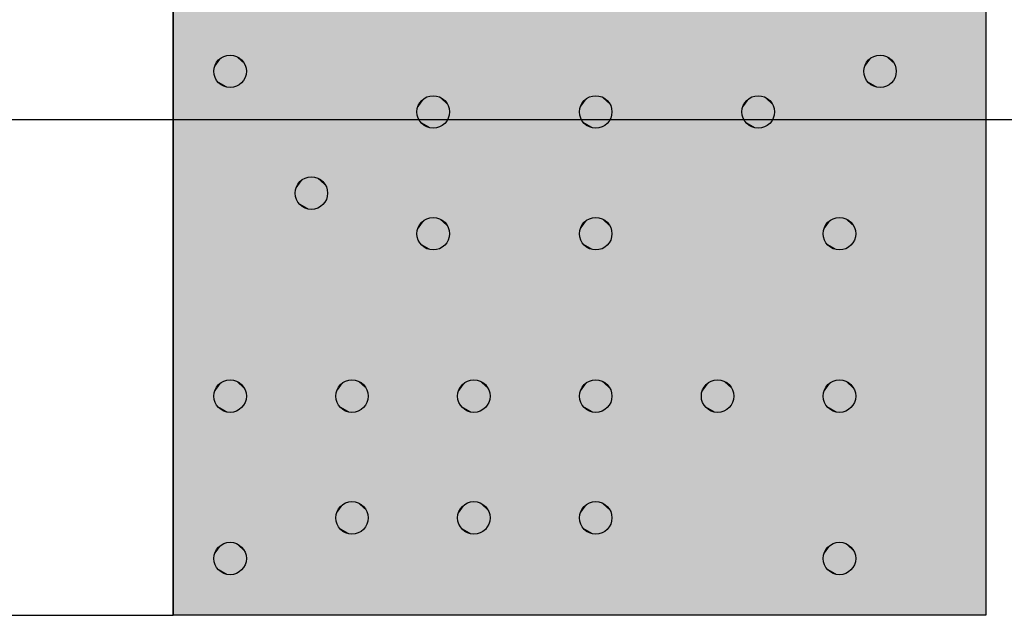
# Model space of a CAD drawing. Header units: metres. Extents: x 3458045 to 3462392, y 5482308 to 5484762.
# Tile 286 of 458: x 3460216.66 to 3460219.08, y 5483978.78 to 5483980.24. Entities that reach past the tile are written whole.
import ezdxf

# ---------------------------------------------------------------- set-up
doc = ezdxf.new("R2010")
doc.units = ezdxf.units.M
doc.layers.add('BAUER_BK 2014', color=1, linetype='CONTINUOUS')
doc.layers.add('SP_Höhenplan-Beschriftung-Linien', color=2, linetype='CONTINUOUS', lineweight=25)

msp = doc.modelspace()

# ---------------------------------------------------------------- linework, layer by layer
at = {"layer": 'BAUER_BK 2014', "color": 7, "linetype": 'Continuous'}
for points in [[(3460217.0361, 5484008.7771), (3460217.0361, 5483978.7771)], [(3460219.0361, 5484008.7771), (3460219.0361, 5483978.7771)], [(3460217.0361, 5483978.7771), (3460217.0361, 5483980.2771), (3460219.0361, 5483980.2771), (3460219.0361, 5483978.7771), (3460217.0361, 5483978.7771)], [(3460215.2513, 5483978.7771), (3460216.0361, 5483978.7771), (3460216.6361, 5483978.7771), (3460217.0361, 5483978.7771)], [(3460219.0361, 5483978.7771), (3460217.0361, 5483978.7771)]]:
    msp.add_lwpolyline(points, dxfattribs=at)
at = {"layer": 'BAUER_BK 2014', "color": 30, "linetype": 'Continuous'}
msp.add_lwpolyline([(3460217.0361, 5483978.7771), (3460217.0361, 5483980.2771), (3460219.0361, 5483980.2771), (3460219.0361, 5483978.7771), (3460217.0361, 5483978.7771)], dxfattribs=at)
at = {"layer": 'BAUER_BK 2014', "color": 7, "linetype": 'Continuous'}
for centre in [(3460217.1761, 5483980.1171), (3460218.7761, 5483980.1171), (3460217.6761, 5483980.0171), (3460218.0761, 5483980.0171), (3460218.4761, 5483980.0171), (3460217.3761, 5483979.8171), (3460217.6761, 5483979.7171), (3460218.0761, 5483979.7171), (3460218.6761, 5483979.7171), (3460217.1761, 5483979.3171), (3460217.4761, 5483979.3171), (3460217.7761, 5483979.3171), (3460218.0761, 5483979.3171), (3460218.3761, 5483979.3171), (3460218.6761, 5483979.3171), (3460217.4761, 5483979.0171), (3460217.7761, 5483979.0171), (3460218.0761, 5483979.0171), (3460217.1761, 5483978.9171), (3460218.6761, 5483978.9171)]:
    msp.add_circle(centre, 0.04, dxfattribs=at)
at = {"layer": 'BAUER_BK 2014', "color": 30, "linetype": 'Continuous'}
msp.add_solid([(3460217.0361, 5483978.7771), (3460217.0361, 5483980.2771), (3460219.0361, 5483978.7771), (3460219.0361, 5483980.2771)], dxfattribs=at)
at = {"layer": 'BAUER_BK 2014', "color": 7, "linetype": 'Continuous'}
for points in [[(3460217.1561, 5483980.1518), (3460217.1439, 5483980.1407), (3460217.1371, 5483980.1255)], [(3460217.1561, 5483980.1518), (3460217.1371, 5483980.1255), (3460217.1439, 5483980.0936)], [(3460217.1561, 5483980.1518), (3460217.1495, 5483980.1469), (3460217.1439, 5483980.1407)], [(3460217.1561, 5483980.1518), (3460217.1439, 5483980.0936), (3460217.2029, 5483980.0874)], [(3460217.1721, 5483980.1569), (3460217.1639, 5483980.1552), (3460217.1561, 5483980.1518)], [(3460217.1885, 5483980.1552), (3460217.1721, 5483980.1569), (3460217.1561, 5483980.1518)], [(3460217.2127, 5483980.1334), (3460217.1885, 5483980.1552), (3460217.1561, 5483980.1518)], [(3460217.2029, 5483980.0874), (3460217.2127, 5483980.1334), (3460217.1561, 5483980.1518)], [(3460217.1885, 5483980.1552), (3460217.1803, 5483980.1569), (3460217.1721, 5483980.1569)], [(3460217.2029, 5483980.1469), (3460217.1961, 5483980.1518), (3460217.1885, 5483980.1552)], [(3460217.2127, 5483980.1334), (3460217.2029, 5483980.1469), (3460217.1885, 5483980.1552)], [(3460217.2127, 5483980.1334), (3460217.2085, 5483980.1407), (3460217.2029, 5483980.1469)], [(3460218.7561, 5483980.1518), (3460218.7439, 5483980.1407), (3460218.7371, 5483980.1255)], [(3460218.7561, 5483980.1518), (3460218.7371, 5483980.1255), (3460218.7439, 5483980.0936)], [(3460218.7561, 5483980.1518), (3460218.7495, 5483980.1469), (3460218.7439, 5483980.1407)], [(3460218.7561, 5483980.1518), (3460218.7439, 5483980.0936), (3460218.8029, 5483980.0874)], [(3460218.7721, 5483980.1569), (3460218.7639, 5483980.1552), (3460218.7561, 5483980.1518)], [(3460218.7885, 5483980.1552), (3460218.7721, 5483980.1569), (3460218.7561, 5483980.1518)], [(3460218.8127, 5483980.1334), (3460218.7885, 5483980.1552), (3460218.7561, 5483980.1518)], [(3460218.8029, 5483980.0874), (3460218.8127, 5483980.1334), (3460218.7561, 5483980.1518)], [(3460218.7885, 5483980.1552), (3460218.7803, 5483980.1569), (3460218.7721, 5483980.1569)], [(3460218.8029, 5483980.1469), (3460218.7961, 5483980.1518), (3460218.7885, 5483980.1552)], [(3460218.8127, 5483980.1334), (3460218.8029, 5483980.1469), (3460218.7885, 5483980.1552)], [(3460218.8127, 5483980.1334), (3460218.8085, 5483980.1407), (3460218.8029, 5483980.1469)], [(3460217.1371, 5483980.1255), (3460217.1361, 5483980.1171), (3460217.1371, 5483980.1088)], [(3460217.1439, 5483980.1407), (3460217.1397, 5483980.1334), (3460217.1371, 5483980.1255)], [(3460217.1371, 5483980.1255), (3460217.1371, 5483980.1088), (3460217.1439, 5483980.0936)], [(3460217.2029, 5483980.0874), (3460217.2127, 5483980.1009), (3460217.2127, 5483980.1334)], [(3460217.2161, 5483980.1171), (3460217.2153, 5483980.1255), (3460217.2127, 5483980.1334)], [(3460217.2127, 5483980.1009), (3460217.2161, 5483980.1171), (3460217.2127, 5483980.1334)], [(3460218.7371, 5483980.1255), (3460218.7361, 5483980.1171), (3460218.7371, 5483980.1088)], [(3460218.7439, 5483980.1407), (3460218.7397, 5483980.1334), (3460218.7371, 5483980.1255)], [(3460218.7371, 5483980.1255), (3460218.7371, 5483980.1088), (3460218.7439, 5483980.0936)], [(3460218.8029, 5483980.0874), (3460218.8127, 5483980.1009), (3460218.8127, 5483980.1334)], [(3460218.8161, 5483980.1171), (3460218.8153, 5483980.1255), (3460218.8127, 5483980.1334)], [(3460218.8127, 5483980.1009), (3460218.8161, 5483980.1171), (3460218.8127, 5483980.1334)], [(3460217.1371, 5483980.1088), (3460217.1397, 5483980.1009), (3460217.1439, 5483980.0936)], [(3460217.2029, 5483980.0874), (3460217.2085, 5483980.0936), (3460217.2127, 5483980.1009)], [(3460218.7371, 5483980.1088), (3460218.7397, 5483980.1009), (3460218.7439, 5483980.0936)], [(3460218.8029, 5483980.0874), (3460218.8085, 5483980.0936), (3460218.8127, 5483980.1009)], [(3460217.1439, 5483980.0936), (3460217.1495, 5483980.0874), (3460217.1561, 5483980.0825)], [(3460217.1439, 5483980.0936), (3460217.1561, 5483980.0825), (3460217.1721, 5483980.0774)], [(3460217.1439, 5483980.0936), (3460217.1721, 5483980.0774), (3460217.2029, 5483980.0874)], [(3460217.1561, 5483980.0825), (3460217.1639, 5483980.0791), (3460217.1721, 5483980.0774)], [(3460217.1721, 5483980.0774), (3460217.1885, 5483980.0791), (3460217.2029, 5483980.0874)], [(3460217.1721, 5483980.0774), (3460217.1803, 5483980.0774), (3460217.1885, 5483980.0791)], [(3460217.1885, 5483980.0791), (3460217.1961, 5483980.0825), (3460217.2029, 5483980.0874)], [(3460218.7439, 5483980.0936), (3460218.7495, 5483980.0874), (3460218.7561, 5483980.0825)], [(3460218.7439, 5483980.0936), (3460218.7561, 5483980.0825), (3460218.7721, 5483980.0774)], [(3460218.7439, 5483980.0936), (3460218.7721, 5483980.0774), (3460218.8029, 5483980.0874)], [(3460218.7561, 5483980.0825), (3460218.7639, 5483980.0791), (3460218.7721, 5483980.0774)], [(3460218.7721, 5483980.0774), (3460218.7885, 5483980.0791), (3460218.8029, 5483980.0874)], [(3460218.7721, 5483980.0774), (3460218.7803, 5483980.0774), (3460218.7885, 5483980.0791)], [(3460218.7885, 5483980.0791), (3460218.7961, 5483980.0825), (3460218.8029, 5483980.0874)], [(3460217.6561, 5483980.0518), (3460217.6439, 5483980.0407), (3460217.6371, 5483980.0255)], [(3460217.6561, 5483980.0518), (3460217.6371, 5483980.0255), (3460217.6439, 5483979.9936)], [(3460217.6561, 5483980.0518), (3460217.6495, 5483980.0469), (3460217.6439, 5483980.0407)], [(3460217.6561, 5483980.0518), (3460217.6439, 5483979.9936), (3460217.7029, 5483979.9874)], [(3460217.6721, 5483980.0569), (3460217.6639, 5483980.0552), (3460217.6561, 5483980.0518)], [(3460217.6885, 5483980.0552), (3460217.6721, 5483980.0569), (3460217.6561, 5483980.0518)], [(3460217.7127, 5483980.0334), (3460217.6885, 5483980.0552), (3460217.6561, 5483980.0518)], [(3460217.7029, 5483979.9874), (3460217.7127, 5483980.0334), (3460217.6561, 5483980.0518)], [(3460217.6885, 5483980.0552), (3460217.6803, 5483980.0569), (3460217.6721, 5483980.0569)], [(3460217.7029, 5483980.0469), (3460217.6961, 5483980.0518), (3460217.6885, 5483980.0552)], [(3460217.7127, 5483980.0334), (3460217.7029, 5483980.0469), (3460217.6885, 5483980.0552)], [(3460218.0561, 5483980.0518), (3460218.0439, 5483980.0407), (3460218.0371, 5483980.0255)], [(3460218.0561, 5483980.0518), (3460218.0371, 5483980.0255), (3460218.0439, 5483979.9936)], [(3460218.0561, 5483980.0518), (3460218.0495, 5483980.0469), (3460218.0439, 5483980.0407)], [(3460218.0561, 5483980.0518), (3460218.0439, 5483979.9936), (3460218.1029, 5483979.9874)], [(3460218.0721, 5483980.0569), (3460218.0639, 5483980.0552), (3460218.0561, 5483980.0518)], [(3460218.0885, 5483980.0552), (3460218.0721, 5483980.0569), (3460218.0561, 5483980.0518)], [(3460218.1127, 5483980.0334), (3460218.0885, 5483980.0552), (3460218.0561, 5483980.0518)], [(3460218.1029, 5483979.9874), (3460218.1127, 5483980.0334), (3460218.0561, 5483980.0518)], [(3460218.0885, 5483980.0552), (3460218.0803, 5483980.0569), (3460218.0721, 5483980.0569)], [(3460218.1029, 5483980.0469), (3460218.0961, 5483980.0518), (3460218.0885, 5483980.0552)], [(3460218.1127, 5483980.0334), (3460218.1029, 5483980.0469), (3460218.0885, 5483980.0552)], [(3460218.4561, 5483980.0518), (3460218.4439, 5483980.0407), (3460218.4371, 5483980.0255)], [(3460218.4561, 5483980.0518), (3460218.4371, 5483980.0255), (3460218.4439, 5483979.9936)], [(3460218.4561, 5483980.0518), (3460218.4495, 5483980.0469), (3460218.4439, 5483980.0407)], [(3460218.4561, 5483980.0518), (3460218.4439, 5483979.9936), (3460218.5029, 5483979.9874)], [(3460218.4721, 5483980.0569), (3460218.4639, 5483980.0552), (3460218.4561, 5483980.0518)], [(3460218.4885, 5483980.0552), (3460218.4721, 5483980.0569), (3460218.4561, 5483980.0518)], [(3460218.5127, 5483980.0334), (3460218.4885, 5483980.0552), (3460218.4561, 5483980.0518)], [(3460218.5029, 5483979.9874), (3460218.5127, 5483980.0334), (3460218.4561, 5483980.0518)], [(3460218.4885, 5483980.0552), (3460218.4803, 5483980.0569), (3460218.4721, 5483980.0569)], [(3460218.5029, 5483980.0469), (3460218.4961, 5483980.0518), (3460218.4885, 5483980.0552)], [(3460218.5127, 5483980.0334), (3460218.5029, 5483980.0469), (3460218.4885, 5483980.0552)], [(3460217.6371, 5483980.0255), (3460217.6361, 5483980.0171), (3460217.6371, 5483980.0088)], [(3460217.6439, 5483980.0407), (3460217.6397, 5483980.0334), (3460217.6371, 5483980.0255)], [(3460217.6371, 5483980.0255), (3460217.6371, 5483980.0088), (3460217.6439, 5483979.9936)], [(3460217.7127, 5483980.0334), (3460217.7085, 5483980.0407), (3460217.7029, 5483980.0469)], [(3460217.7029, 5483979.9874), (3460217.7127, 5483980.0009), (3460217.7127, 5483980.0334)], [(3460217.7161, 5483980.0171), (3460217.7153, 5483980.0255), (3460217.7127, 5483980.0334)], [(3460217.7127, 5483980.0009), (3460217.7161, 5483980.0171), (3460217.7127, 5483980.0334)], [(3460218.0371, 5483980.0255), (3460218.0361, 5483980.0171), (3460218.0371, 5483980.0088)], [(3460218.0439, 5483980.0407), (3460218.0397, 5483980.0334), (3460218.0371, 5483980.0255)], [(3460218.0371, 5483980.0255), (3460218.0371, 5483980.0088), (3460218.0439, 5483979.9936)], [(3460218.1127, 5483980.0334), (3460218.1085, 5483980.0407), (3460218.1029, 5483980.0469)], [(3460218.1029, 5483979.9874), (3460218.1127, 5483980.0009), (3460218.1127, 5483980.0334)], [(3460218.1161, 5483980.0171), (3460218.1153, 5483980.0255), (3460218.1127, 5483980.0334)], [(3460218.1127, 5483980.0009), (3460218.1161, 5483980.0171), (3460218.1127, 5483980.0334)], [(3460218.4371, 5483980.0255), (3460218.4361, 5483980.0171), (3460218.4371, 5483980.0088)], [(3460218.4439, 5483980.0407), (3460218.4397, 5483980.0334), (3460218.4371, 5483980.0255)], [(3460218.4371, 5483980.0255), (3460218.4371, 5483980.0088), (3460218.4439, 5483979.9936)], [(3460218.5127, 5483980.0334), (3460218.5085, 5483980.0407), (3460218.5029, 5483980.0469)], [(3460218.5029, 5483979.9874), (3460218.5127, 5483980.0009), (3460218.5127, 5483980.0334)], [(3460218.5161, 5483980.0171), (3460218.5153, 5483980.0255), (3460218.5127, 5483980.0334)], [(3460218.5127, 5483980.0009), (3460218.5161, 5483980.0171), (3460218.5127, 5483980.0334)], [(3460217.6371, 5483980.0088), (3460217.6397, 5483980.0009), (3460217.6439, 5483979.9936)], [(3460217.7029, 5483979.9874), (3460217.7085, 5483979.9936), (3460217.7127, 5483980.0009)], [(3460218.0371, 5483980.0088), (3460218.0397, 5483980.0009), (3460218.0439, 5483979.9936)], [(3460218.1029, 5483979.9874), (3460218.1085, 5483979.9936), (3460218.1127, 5483980.0009)], [(3460218.4371, 5483980.0088), (3460218.4397, 5483980.0009), (3460218.4439, 5483979.9936)], [(3460218.5029, 5483979.9874), (3460218.5085, 5483979.9936), (3460218.5127, 5483980.0009)], [(3460217.6439, 5483979.9936), (3460217.6495, 5483979.9874), (3460217.6561, 5483979.9825)], [(3460217.6439, 5483979.9936), (3460217.6561, 5483979.9825), (3460217.6721, 5483979.9774)], [(3460217.6439, 5483979.9936), (3460217.6721, 5483979.9774), (3460217.7029, 5483979.9874)], [(3460217.6561, 5483979.9825), (3460217.6639, 5483979.9791), (3460217.6721, 5483979.9774)], [(3460217.6721, 5483979.9774), (3460217.6885, 5483979.9791), (3460217.7029, 5483979.9874)], [(3460217.6721, 5483979.9774), (3460217.6803, 5483979.9774), (3460217.6885, 5483979.9791)], [(3460217.6885, 5483979.9791), (3460217.6961, 5483979.9825), (3460217.7029, 5483979.9874)], [(3460218.0439, 5483979.9936), (3460218.0495, 5483979.9874), (3460218.0561, 5483979.9825)], [(3460218.0439, 5483979.9936), (3460218.0561, 5483979.9825), (3460218.0721, 5483979.9774)], [(3460218.0439, 5483979.9936), (3460218.0721, 5483979.9774), (3460218.1029, 5483979.9874)], [(3460218.0561, 5483979.9825), (3460218.0639, 5483979.9791), (3460218.0721, 5483979.9774)], [(3460218.0721, 5483979.9774), (3460218.0885, 5483979.9791), (3460218.1029, 5483979.9874)], [(3460218.0721, 5483979.9774), (3460218.0803, 5483979.9774), (3460218.0885, 5483979.9791)], [(3460218.0885, 5483979.9791), (3460218.0961, 5483979.9825), (3460218.1029, 5483979.9874)], [(3460218.4439, 5483979.9936), (3460218.4495, 5483979.9874), (3460218.4561, 5483979.9825)], [(3460218.4439, 5483979.9936), (3460218.4561, 5483979.9825), (3460218.4721, 5483979.9774)], [(3460218.4439, 5483979.9936), (3460218.4721, 5483979.9774), (3460218.5029, 5483979.9874)], [(3460218.4561, 5483979.9825), (3460218.4639, 5483979.9791), (3460218.4721, 5483979.9774)], [(3460218.4721, 5483979.9774), (3460218.4885, 5483979.9791), (3460218.5029, 5483979.9874)], [(3460218.4721, 5483979.9774), (3460218.4803, 5483979.9774), (3460218.4885, 5483979.9791)], [(3460218.4885, 5483979.9791), (3460218.4961, 5483979.9825), (3460218.5029, 5483979.9874)], [(3460217.3721, 5483979.8569), (3460217.3639, 5483979.8552), (3460217.3561, 5483979.8518)], [(3460217.3885, 5483979.8552), (3460217.3721, 5483979.8569), (3460217.3561, 5483979.8518)], [(3460217.4127, 5483979.8334), (3460217.3885, 5483979.8552), (3460217.3561, 5483979.8518)], [(3460217.3885, 5483979.8552), (3460217.3803, 5483979.8569), (3460217.3721, 5483979.8569)], [(3460217.4029, 5483979.8469), (3460217.3961, 5483979.8518), (3460217.3885, 5483979.8552)], [(3460217.4127, 5483979.8334), (3460217.4029, 5483979.8469), (3460217.3885, 5483979.8552)], [(3460217.3561, 5483979.8518), (3460217.3439, 5483979.8407), (3460217.3371, 5483979.8255)], [(3460217.3561, 5483979.8518), (3460217.3371, 5483979.8255), (3460217.3439, 5483979.7936)], [(3460217.3439, 5483979.8407), (3460217.3397, 5483979.8334), (3460217.3371, 5483979.8255)], [(3460217.3561, 5483979.8518), (3460217.3495, 5483979.8469), (3460217.3439, 5483979.8407)], [(3460217.3561, 5483979.8518), (3460217.3439, 5483979.7936), (3460217.4029, 5483979.7874)], [(3460217.4029, 5483979.7874), (3460217.4127, 5483979.8334), (3460217.3561, 5483979.8518)], [(3460217.4127, 5483979.8334), (3460217.4085, 5483979.8407), (3460217.4029, 5483979.8469)], [(3460217.4029, 5483979.7874), (3460217.4127, 5483979.8009), (3460217.4127, 5483979.8334)], [(3460217.4161, 5483979.8171), (3460217.4153, 5483979.8255), (3460217.4127, 5483979.8334)], [(3460217.4127, 5483979.8009), (3460217.4161, 5483979.8171), (3460217.4127, 5483979.8334)], [(3460217.3371, 5483979.8255), (3460217.3361, 5483979.8171), (3460217.3371, 5483979.8088)], [(3460217.3371, 5483979.8255), (3460217.3371, 5483979.8088), (3460217.3439, 5483979.7936)], [(3460217.3371, 5483979.8088), (3460217.3397, 5483979.8009), (3460217.3439, 5483979.7936)], [(3460217.3439, 5483979.7936), (3460217.3495, 5483979.7874), (3460217.3561, 5483979.7825)], [(3460217.3439, 5483979.7936), (3460217.3561, 5483979.7825), (3460217.3721, 5483979.7774)], [(3460217.3439, 5483979.7936), (3460217.3721, 5483979.7774), (3460217.4029, 5483979.7874)], [(3460217.3561, 5483979.7825), (3460217.3639, 5483979.7791), (3460217.3721, 5483979.7774)], [(3460217.3721, 5483979.7774), (3460217.3885, 5483979.7791), (3460217.4029, 5483979.7874)], [(3460217.3885, 5483979.7791), (3460217.3961, 5483979.7825), (3460217.4029, 5483979.7874)], [(3460217.4029, 5483979.7874), (3460217.4085, 5483979.7936), (3460217.4127, 5483979.8009)], [(3460217.3721, 5483979.7774), (3460217.3803, 5483979.7774), (3460217.3885, 5483979.7791)], [(3460217.6561, 5483979.7518), (3460217.6439, 5483979.7407), (3460217.6371, 5483979.7255)], [(3460217.6561, 5483979.7518), (3460217.6371, 5483979.7255), (3460217.6439, 5483979.6936)], [(3460217.6439, 5483979.7407), (3460217.6397, 5483979.7334), (3460217.6371, 5483979.7255)], [(3460217.6561, 5483979.7518), (3460217.6495, 5483979.7469), (3460217.6439, 5483979.7407)], [(3460217.6561, 5483979.7518), (3460217.6439, 5483979.6936), (3460217.7029, 5483979.6874)], [(3460217.6721, 5483979.7569), (3460217.6639, 5483979.7552), (3460217.6561, 5483979.7518)], [(3460217.6885, 5483979.7552), (3460217.6721, 5483979.7569), (3460217.6561, 5483979.7518)], [(3460217.7127, 5483979.7334), (3460217.6885, 5483979.7552), (3460217.6561, 5483979.7518)], [(3460217.7029, 5483979.6874), (3460217.7127, 5483979.7334), (3460217.6561, 5483979.7518)], [(3460217.6885, 5483979.7552), (3460217.6803, 5483979.7569), (3460217.6721, 5483979.7569)], [(3460217.7029, 5483979.7469), (3460217.6961, 5483979.7518), (3460217.6885, 5483979.7552)], [(3460217.7127, 5483979.7334), (3460217.7029, 5483979.7469), (3460217.6885, 5483979.7552)], [(3460217.7127, 5483979.7334), (3460217.7085, 5483979.7407), (3460217.7029, 5483979.7469)], [(3460218.0561, 5483979.7518), (3460218.0439, 5483979.7407), (3460218.0371, 5483979.7255)], [(3460218.0561, 5483979.7518), (3460218.0371, 5483979.7255), (3460218.0439, 5483979.6936)], [(3460218.0439, 5483979.7407), (3460218.0397, 5483979.7334), (3460218.0371, 5483979.7255)], [(3460218.0561, 5483979.7518), (3460218.0495, 5483979.7469), (3460218.0439, 5483979.7407)], [(3460218.0561, 5483979.7518), (3460218.0439, 5483979.6936), (3460218.1029, 5483979.6874)], [(3460218.0721, 5483979.7569), (3460218.0639, 5483979.7552), (3460218.0561, 5483979.7518)], [(3460218.0885, 5483979.7552), (3460218.0721, 5483979.7569), (3460218.0561, 5483979.7518)], [(3460218.1127, 5483979.7334), (3460218.0885, 5483979.7552), (3460218.0561, 5483979.7518)], [(3460218.1029, 5483979.6874), (3460218.1127, 5483979.7334), (3460218.0561, 5483979.7518)], [(3460218.0885, 5483979.7552), (3460218.0803, 5483979.7569), (3460218.0721, 5483979.7569)], [(3460218.1029, 5483979.7469), (3460218.0961, 5483979.7518), (3460218.0885, 5483979.7552)], [(3460218.1127, 5483979.7334), (3460218.1029, 5483979.7469), (3460218.0885, 5483979.7552)], [(3460218.1127, 5483979.7334), (3460218.1085, 5483979.7407), (3460218.1029, 5483979.7469)], [(3460218.6561, 5483979.7518), (3460218.6439, 5483979.7407), (3460218.6371, 5483979.7255)], [(3460218.6561, 5483979.7518), (3460218.6371, 5483979.7255), (3460218.6439, 5483979.6936)], [(3460218.6439, 5483979.7407), (3460218.6397, 5483979.7334), (3460218.6371, 5483979.7255)], [(3460218.6561, 5483979.7518), (3460218.6495, 5483979.7469), (3460218.6439, 5483979.7407)], [(3460218.6561, 5483979.7518), (3460218.6439, 5483979.6936), (3460218.7029, 5483979.6874)], [(3460218.6721, 5483979.7569), (3460218.6639, 5483979.7552), (3460218.6561, 5483979.7518)], [(3460218.6885, 5483979.7552), (3460218.6721, 5483979.7569), (3460218.6561, 5483979.7518)], [(3460218.7127, 5483979.7334), (3460218.6885, 5483979.7552), (3460218.6561, 5483979.7518)], [(3460218.7029, 5483979.6874), (3460218.7127, 5483979.7334), (3460218.6561, 5483979.7518)], [(3460218.6885, 5483979.7552), (3460218.6803, 5483979.7569), (3460218.6721, 5483979.7569)], [(3460218.7029, 5483979.7469), (3460218.6961, 5483979.7518), (3460218.6885, 5483979.7552)], [(3460218.7127, 5483979.7334), (3460218.7029, 5483979.7469), (3460218.6885, 5483979.7552)], [(3460218.7127, 5483979.7334), (3460218.7085, 5483979.7407), (3460218.7029, 5483979.7469)], [(3460217.6371, 5483979.7255), (3460217.6361, 5483979.7171), (3460217.6371, 5483979.7088)], [(3460217.6371, 5483979.7255), (3460217.6371, 5483979.7088), (3460217.6439, 5483979.6936)], [(3460217.7029, 5483979.6874), (3460217.7127, 5483979.7009), (3460217.7127, 5483979.7334)], [(3460217.7161, 5483979.7171), (3460217.7153, 5483979.7255), (3460217.7127, 5483979.7334)], [(3460217.7127, 5483979.7009), (3460217.7161, 5483979.7171), (3460217.7127, 5483979.7334)], [(3460218.0371, 5483979.7255), (3460218.0361, 5483979.7171), (3460218.0371, 5483979.7088)], [(3460218.0371, 5483979.7255), (3460218.0371, 5483979.7088), (3460218.0439, 5483979.6936)], [(3460218.1029, 5483979.6874), (3460218.1127, 5483979.7009), (3460218.1127, 5483979.7334)], [(3460218.1161, 5483979.7171), (3460218.1153, 5483979.7255), (3460218.1127, 5483979.7334)], [(3460218.1127, 5483979.7009), (3460218.1161, 5483979.7171), (3460218.1127, 5483979.7334)], [(3460218.6371, 5483979.7255), (3460218.6361, 5483979.7171), (3460218.6371, 5483979.7088)], [(3460218.6371, 5483979.7255), (3460218.6371, 5483979.7088), (3460218.6439, 5483979.6936)], [(3460218.7029, 5483979.6874), (3460218.7127, 5483979.7009), (3460218.7127, 5483979.7334)], [(3460218.7161, 5483979.7171), (3460218.7153, 5483979.7255), (3460218.7127, 5483979.7334)], [(3460218.7127, 5483979.7009), (3460218.7161, 5483979.7171), (3460218.7127, 5483979.7334)], [(3460217.6371, 5483979.7088), (3460217.6397, 5483979.7009), (3460217.6439, 5483979.6936)], [(3460217.6439, 5483979.6936), (3460217.6495, 5483979.6874), (3460217.6561, 5483979.6825)], [(3460217.6439, 5483979.6936), (3460217.6561, 5483979.6825), (3460217.6721, 5483979.6774)], [(3460217.6439, 5483979.6936), (3460217.6721, 5483979.6774), (3460217.7029, 5483979.6874)], [(3460217.6721, 5483979.6774), (3460217.6885, 5483979.6791), (3460217.7029, 5483979.6874)], [(3460217.6885, 5483979.6791), (3460217.6961, 5483979.6825), (3460217.7029, 5483979.6874)], [(3460217.7029, 5483979.6874), (3460217.7085, 5483979.6936), (3460217.7127, 5483979.7009)], [(3460218.0371, 5483979.7088), (3460218.0397, 5483979.7009), (3460218.0439, 5483979.6936)], [(3460218.0439, 5483979.6936), (3460218.0495, 5483979.6874), (3460218.0561, 5483979.6825)], [(3460218.0439, 5483979.6936), (3460218.0561, 5483979.6825), (3460218.0721, 5483979.6774)], [(3460218.0439, 5483979.6936), (3460218.0721, 5483979.6774), (3460218.1029, 5483979.6874)], [(3460218.0721, 5483979.6774), (3460218.0885, 5483979.6791), (3460218.1029, 5483979.6874)], [(3460218.0885, 5483979.6791), (3460218.0961, 5483979.6825), (3460218.1029, 5483979.6874)], [(3460218.1029, 5483979.6874), (3460218.1085, 5483979.6936), (3460218.1127, 5483979.7009)], [(3460218.6371, 5483979.7088), (3460218.6397, 5483979.7009), (3460218.6439, 5483979.6936)], [(3460218.6439, 5483979.6936), (3460218.6495, 5483979.6874), (3460218.6561, 5483979.6825)], [(3460218.6439, 5483979.6936), (3460218.6561, 5483979.6825), (3460218.6721, 5483979.6774)], [(3460218.6439, 5483979.6936), (3460218.6721, 5483979.6774), (3460218.7029, 5483979.6874)], [(3460218.6721, 5483979.6774), (3460218.6885, 5483979.6791), (3460218.7029, 5483979.6874)], [(3460218.6885, 5483979.6791), (3460218.6961, 5483979.6825), (3460218.7029, 5483979.6874)], [(3460218.7029, 5483979.6874), (3460218.7085, 5483979.6936), (3460218.7127, 5483979.7009)], [(3460217.6561, 5483979.6825), (3460217.6639, 5483979.6791), (3460217.6721, 5483979.6774)], [(3460217.6721, 5483979.6774), (3460217.6803, 5483979.6774), (3460217.6885, 5483979.6791)], [(3460218.0561, 5483979.6825), (3460218.0639, 5483979.6791), (3460218.0721, 5483979.6774)], [(3460218.0721, 5483979.6774), (3460218.0803, 5483979.6774), (3460218.0885, 5483979.6791)], [(3460218.6561, 5483979.6825), (3460218.6639, 5483979.6791), (3460218.6721, 5483979.6774)], [(3460218.6721, 5483979.6774), (3460218.6803, 5483979.6774), (3460218.6885, 5483979.6791)], [(3460217.1561, 5483979.3518), (3460217.1439, 5483979.3407), (3460217.1371, 5483979.3255)], [(3460217.1561, 5483979.3518), (3460217.1371, 5483979.3255), (3460217.1439, 5483979.2936)], [(3460217.1561, 5483979.3518), (3460217.1495, 5483979.3469), (3460217.1439, 5483979.3407)], [(3460217.1561, 5483979.3518), (3460217.1439, 5483979.2936), (3460217.2029, 5483979.2874)], [(3460217.1721, 5483979.3569), (3460217.1639, 5483979.3552), (3460217.1561, 5483979.3518)], [(3460217.1885, 5483979.3552), (3460217.1721, 5483979.3569), (3460217.1561, 5483979.3518)], [(3460217.2127, 5483979.3334), (3460217.1885, 5483979.3552), (3460217.1561, 5483979.3518)], [(3460217.2029, 5483979.2874), (3460217.2127, 5483979.3334), (3460217.1561, 5483979.3518)], [(3460217.1885, 5483979.3552), (3460217.1803, 5483979.3569), (3460217.1721, 5483979.3569)], [(3460217.2029, 5483979.3469), (3460217.1961, 5483979.3518), (3460217.1885, 5483979.3552)], [(3460217.2127, 5483979.3334), (3460217.2029, 5483979.3469), (3460217.1885, 5483979.3552)], [(3460217.2127, 5483979.3334), (3460217.2085, 5483979.3407), (3460217.2029, 5483979.3469)], [(3460217.4561, 5483979.3518), (3460217.4439, 5483979.3407), (3460217.4371, 5483979.3255)], [(3460217.4561, 5483979.3518), (3460217.4371, 5483979.3255), (3460217.4439, 5483979.2936)], [(3460217.4561, 5483979.3518), (3460217.4495, 5483979.3469), (3460217.4439, 5483979.3407)], [(3460217.4561, 5483979.3518), (3460217.4439, 5483979.2936), (3460217.5029, 5483979.2874)], [(3460217.4721, 5483979.3569), (3460217.4639, 5483979.3552), (3460217.4561, 5483979.3518)], [(3460217.4885, 5483979.3552), (3460217.4721, 5483979.3569), (3460217.4561, 5483979.3518)], [(3460217.5127, 5483979.3334), (3460217.4885, 5483979.3552), (3460217.4561, 5483979.3518)], [(3460217.5029, 5483979.2874), (3460217.5127, 5483979.3334), (3460217.4561, 5483979.3518)], [(3460217.4885, 5483979.3552), (3460217.4803, 5483979.3569), (3460217.4721, 5483979.3569)], [(3460217.5029, 5483979.3469), (3460217.4961, 5483979.3518), (3460217.4885, 5483979.3552)], [(3460217.5127, 5483979.3334), (3460217.5029, 5483979.3469), (3460217.4885, 5483979.3552)], [(3460217.5127, 5483979.3334), (3460217.5085, 5483979.3407), (3460217.5029, 5483979.3469)], [(3460217.7561, 5483979.3518), (3460217.7439, 5483979.3407), (3460217.7371, 5483979.3255)], [(3460217.7561, 5483979.3518), (3460217.7371, 5483979.3255), (3460217.7439, 5483979.2936)], [(3460217.7561, 5483979.3518), (3460217.7495, 5483979.3469), (3460217.7439, 5483979.3407)], [(3460217.7561, 5483979.3518), (3460217.7439, 5483979.2936), (3460217.8029, 5483979.2874)], [(3460217.7721, 5483979.3569), (3460217.7639, 5483979.3552), (3460217.7561, 5483979.3518)], [(3460217.7885, 5483979.3552), (3460217.7721, 5483979.3569), (3460217.7561, 5483979.3518)], [(3460217.8127, 5483979.3334), (3460217.7885, 5483979.3552), (3460217.7561, 5483979.3518)], [(3460217.8029, 5483979.2874), (3460217.8127, 5483979.3334), (3460217.7561, 5483979.3518)], [(3460217.7885, 5483979.3552), (3460217.7803, 5483979.3569), (3460217.7721, 5483979.3569)], [(3460217.8029, 5483979.3469), (3460217.7961, 5483979.3518), (3460217.7885, 5483979.3552)], [(3460217.8127, 5483979.3334), (3460217.8029, 5483979.3469), (3460217.7885, 5483979.3552)], [(3460217.8127, 5483979.3334), (3460217.8085, 5483979.3407), (3460217.8029, 5483979.3469)], [(3460218.0561, 5483979.3518), (3460218.0439, 5483979.3407), (3460218.0371, 5483979.3255)], [(3460218.0561, 5483979.3518), (3460218.0371, 5483979.3255), (3460218.0439, 5483979.2936)], [(3460218.0561, 5483979.3518), (3460218.0495, 5483979.3469), (3460218.0439, 5483979.3407)], [(3460218.0561, 5483979.3518), (3460218.0439, 5483979.2936), (3460218.1029, 5483979.2874)], [(3460218.0721, 5483979.3569), (3460218.0639, 5483979.3552), (3460218.0561, 5483979.3518)], [(3460218.0885, 5483979.3552), (3460218.0721, 5483979.3569), (3460218.0561, 5483979.3518)], [(3460218.1127, 5483979.3334), (3460218.0885, 5483979.3552), (3460218.0561, 5483979.3518)], [(3460218.1029, 5483979.2874), (3460218.1127, 5483979.3334), (3460218.0561, 5483979.3518)], [(3460218.0885, 5483979.3552), (3460218.0803, 5483979.3569), (3460218.0721, 5483979.3569)], [(3460218.1029, 5483979.3469), (3460218.0961, 5483979.3518), (3460218.0885, 5483979.3552)], [(3460218.1127, 5483979.3334), (3460218.1029, 5483979.3469), (3460218.0885, 5483979.3552)], [(3460218.1127, 5483979.3334), (3460218.1085, 5483979.3407), (3460218.1029, 5483979.3469)], [(3460218.3561, 5483979.3518), (3460218.3439, 5483979.3407), (3460218.3371, 5483979.3255)], [(3460218.3561, 5483979.3518), (3460218.3371, 5483979.3255), (3460218.3439, 5483979.2936)], [(3460218.3561, 5483979.3518), (3460218.3495, 5483979.3469), (3460218.3439, 5483979.3407)], [(3460218.3561, 5483979.3518), (3460218.3439, 5483979.2936), (3460218.4029, 5483979.2874)], [(3460218.3721, 5483979.3569), (3460218.3639, 5483979.3552), (3460218.3561, 5483979.3518)], [(3460218.3885, 5483979.3552), (3460218.3721, 5483979.3569), (3460218.3561, 5483979.3518)], [(3460218.4127, 5483979.3334), (3460218.3885, 5483979.3552), (3460218.3561, 5483979.3518)], [(3460218.4029, 5483979.2874), (3460218.4127, 5483979.3334), (3460218.3561, 5483979.3518)], [(3460218.3885, 5483979.3552), (3460218.3803, 5483979.3569), (3460218.3721, 5483979.3569)], [(3460218.4029, 5483979.3469), (3460218.3961, 5483979.3518), (3460218.3885, 5483979.3552)], [(3460218.4127, 5483979.3334), (3460218.4029, 5483979.3469), (3460218.3885, 5483979.3552)], [(3460218.4127, 5483979.3334), (3460218.4085, 5483979.3407), (3460218.4029, 5483979.3469)], [(3460218.6561, 5483979.3518), (3460218.6439, 5483979.3407), (3460218.6371, 5483979.3255)], [(3460218.6561, 5483979.3518), (3460218.6371, 5483979.3255), (3460218.6439, 5483979.2936)], [(3460218.6561, 5483979.3518), (3460218.6495, 5483979.3469), (3460218.6439, 5483979.3407)], [(3460218.6561, 5483979.3518), (3460218.6439, 5483979.2936), (3460218.7029, 5483979.2874)], [(3460218.6721, 5483979.3569), (3460218.6639, 5483979.3552), (3460218.6561, 5483979.3518)], [(3460218.6885, 5483979.3552), (3460218.6721, 5483979.3569), (3460218.6561, 5483979.3518)], [(3460218.7127, 5483979.3334), (3460218.6885, 5483979.3552), (3460218.6561, 5483979.3518)], [(3460218.7029, 5483979.2874), (3460218.7127, 5483979.3334), (3460218.6561, 5483979.3518)], [(3460218.6885, 5483979.3552), (3460218.6803, 5483979.3569), (3460218.6721, 5483979.3569)], [(3460218.7029, 5483979.3469), (3460218.6961, 5483979.3518), (3460218.6885, 5483979.3552)], [(3460218.7127, 5483979.3334), (3460218.7029, 5483979.3469), (3460218.6885, 5483979.3552)], [(3460218.7127, 5483979.3334), (3460218.7085, 5483979.3407), (3460218.7029, 5483979.3469)], [(3460217.1371, 5483979.3255), (3460217.1361, 5483979.3171), (3460217.1371, 5483979.3088)], [(3460217.1439, 5483979.3407), (3460217.1397, 5483979.3334), (3460217.1371, 5483979.3255)], [(3460217.1371, 5483979.3255), (3460217.1371, 5483979.3088), (3460217.1439, 5483979.2936)], [(3460217.2029, 5483979.2874), (3460217.2127, 5483979.3009), (3460217.2127, 5483979.3334)], [(3460217.2161, 5483979.3171), (3460217.2153, 5483979.3255), (3460217.2127, 5483979.3334)], [(3460217.2127, 5483979.3009), (3460217.2161, 5483979.3171), (3460217.2127, 5483979.3334)], [(3460217.4371, 5483979.3255), (3460217.4361, 5483979.3171), (3460217.4371, 5483979.3088)], [(3460217.4439, 5483979.3407), (3460217.4397, 5483979.3334), (3460217.4371, 5483979.3255)], [(3460217.4371, 5483979.3255), (3460217.4371, 5483979.3088), (3460217.4439, 5483979.2936)], [(3460217.5029, 5483979.2874), (3460217.5127, 5483979.3009), (3460217.5127, 5483979.3334)], [(3460217.5161, 5483979.3171), (3460217.5153, 5483979.3255), (3460217.5127, 5483979.3334)], [(3460217.5127, 5483979.3009), (3460217.5161, 5483979.3171), (3460217.5127, 5483979.3334)], [(3460217.7371, 5483979.3255), (3460217.7361, 5483979.3171), (3460217.7371, 5483979.3088)], [(3460217.7439, 5483979.3407), (3460217.7397, 5483979.3334), (3460217.7371, 5483979.3255)], [(3460217.7371, 5483979.3255), (3460217.7371, 5483979.3088), (3460217.7439, 5483979.2936)], [(3460217.8029, 5483979.2874), (3460217.8127, 5483979.3009), (3460217.8127, 5483979.3334)], [(3460217.8161, 5483979.3171), (3460217.8153, 5483979.3255), (3460217.8127, 5483979.3334)], [(3460217.8127, 5483979.3009), (3460217.8161, 5483979.3171), (3460217.8127, 5483979.3334)], [(3460218.0371, 5483979.3255), (3460218.0361, 5483979.3171), (3460218.0371, 5483979.3088)], [(3460218.0439, 5483979.3407), (3460218.0397, 5483979.3334), (3460218.0371, 5483979.3255)], [(3460218.0371, 5483979.3255), (3460218.0371, 5483979.3088), (3460218.0439, 5483979.2936)], [(3460218.1029, 5483979.2874), (3460218.1127, 5483979.3009), (3460218.1127, 5483979.3334)], [(3460218.1161, 5483979.3171), (3460218.1153, 5483979.3255), (3460218.1127, 5483979.3334)], [(3460218.1127, 5483979.3009), (3460218.1161, 5483979.3171), (3460218.1127, 5483979.3334)], [(3460218.3371, 5483979.3255), (3460218.3361, 5483979.3171), (3460218.3371, 5483979.3088)], [(3460218.3439, 5483979.3407), (3460218.3397, 5483979.3334), (3460218.3371, 5483979.3255)], [(3460218.3371, 5483979.3255), (3460218.3371, 5483979.3088), (3460218.3439, 5483979.2936)], [(3460218.4029, 5483979.2874), (3460218.4127, 5483979.3009), (3460218.4127, 5483979.3334)], [(3460218.4161, 5483979.3171), (3460218.4153, 5483979.3255), (3460218.4127, 5483979.3334)], [(3460218.4127, 5483979.3009), (3460218.4161, 5483979.3171), (3460218.4127, 5483979.3334)], [(3460218.6371, 5483979.3255), (3460218.6361, 5483979.3171), (3460218.6371, 5483979.3088)], [(3460218.6439, 5483979.3407), (3460218.6397, 5483979.3334), (3460218.6371, 5483979.3255)], [(3460218.6371, 5483979.3255), (3460218.6371, 5483979.3088), (3460218.6439, 5483979.2936)], [(3460218.7029, 5483979.2874), (3460218.7127, 5483979.3009), (3460218.7127, 5483979.3334)], [(3460218.7161, 5483979.3171), (3460218.7153, 5483979.3255), (3460218.7127, 5483979.3334)], [(3460218.7127, 5483979.3009), (3460218.7161, 5483979.3171), (3460218.7127, 5483979.3334)], [(3460217.1371, 5483979.3088), (3460217.1397, 5483979.3009), (3460217.1439, 5483979.2936)], [(3460217.2029, 5483979.2874), (3460217.2085, 5483979.2936), (3460217.2127, 5483979.3009)], [(3460217.4371, 5483979.3088), (3460217.4397, 5483979.3009), (3460217.4439, 5483979.2936)], [(3460217.5029, 5483979.2874), (3460217.5085, 5483979.2936), (3460217.5127, 5483979.3009)], [(3460217.7371, 5483979.3088), (3460217.7397, 5483979.3009), (3460217.7439, 5483979.2936)], [(3460217.8029, 5483979.2874), (3460217.8085, 5483979.2936), (3460217.8127, 5483979.3009)], [(3460218.0371, 5483979.3088), (3460218.0397, 5483979.3009), (3460218.0439, 5483979.2936)], [(3460218.1029, 5483979.2874), (3460218.1085, 5483979.2936), (3460218.1127, 5483979.3009)], [(3460218.3371, 5483979.3088), (3460218.3397, 5483979.3009), (3460218.3439, 5483979.2936)], [(3460218.4029, 5483979.2874), (3460218.4085, 5483979.2936), (3460218.4127, 5483979.3009)], [(3460218.6371, 5483979.3088), (3460218.6397, 5483979.3009), (3460218.6439, 5483979.2936)], [(3460218.7029, 5483979.2874), (3460218.7085, 5483979.2936), (3460218.7127, 5483979.3009)], [(3460217.1439, 5483979.2936), (3460217.1495, 5483979.2874), (3460217.1561, 5483979.2825)], [(3460217.1439, 5483979.2936), (3460217.1561, 5483979.2825), (3460217.1721, 5483979.2774)], [(3460217.1439, 5483979.2936), (3460217.1721, 5483979.2774), (3460217.2029, 5483979.2874)], [(3460217.1561, 5483979.2825), (3460217.1639, 5483979.2791), (3460217.1721, 5483979.2774)], [(3460217.1721, 5483979.2774), (3460217.1885, 5483979.2791), (3460217.2029, 5483979.2874)], [(3460217.1721, 5483979.2774), (3460217.1803, 5483979.2774), (3460217.1885, 5483979.2791)], [(3460217.1885, 5483979.2791), (3460217.1961, 5483979.2825), (3460217.2029, 5483979.2874)], [(3460217.4439, 5483979.2936), (3460217.4495, 5483979.2874), (3460217.4561, 5483979.2825)], [(3460217.4439, 5483979.2936), (3460217.4561, 5483979.2825), (3460217.4721, 5483979.2774)], [(3460217.4439, 5483979.2936), (3460217.4721, 5483979.2774), (3460217.5029, 5483979.2874)], [(3460217.4561, 5483979.2825), (3460217.4639, 5483979.2791), (3460217.4721, 5483979.2774)], [(3460217.4721, 5483979.2774), (3460217.4885, 5483979.2791), (3460217.5029, 5483979.2874)], [(3460217.4721, 5483979.2774), (3460217.4803, 5483979.2774), (3460217.4885, 5483979.2791)], [(3460217.4885, 5483979.2791), (3460217.4961, 5483979.2825), (3460217.5029, 5483979.2874)], [(3460217.7439, 5483979.2936), (3460217.7495, 5483979.2874), (3460217.7561, 5483979.2825)], [(3460217.7439, 5483979.2936), (3460217.7561, 5483979.2825), (3460217.7721, 5483979.2774)], [(3460217.7439, 5483979.2936), (3460217.7721, 5483979.2774), (3460217.8029, 5483979.2874)], [(3460217.7561, 5483979.2825), (3460217.7639, 5483979.2791), (3460217.7721, 5483979.2774)], [(3460217.7721, 5483979.2774), (3460217.7885, 5483979.2791), (3460217.8029, 5483979.2874)], [(3460217.7721, 5483979.2774), (3460217.7803, 5483979.2774), (3460217.7885, 5483979.2791)], [(3460217.7885, 5483979.2791), (3460217.7961, 5483979.2825), (3460217.8029, 5483979.2874)], [(3460218.0439, 5483979.2936), (3460218.0495, 5483979.2874), (3460218.0561, 5483979.2825)], [(3460218.0439, 5483979.2936), (3460218.0561, 5483979.2825), (3460218.0721, 5483979.2774)], [(3460218.0439, 5483979.2936), (3460218.0721, 5483979.2774), (3460218.1029, 5483979.2874)], [(3460218.0561, 5483979.2825), (3460218.0639, 5483979.2791), (3460218.0721, 5483979.2774)], [(3460218.0721, 5483979.2774), (3460218.0885, 5483979.2791), (3460218.1029, 5483979.2874)], [(3460218.0721, 5483979.2774), (3460218.0803, 5483979.2774), (3460218.0885, 5483979.2791)], [(3460218.0885, 5483979.2791), (3460218.0961, 5483979.2825), (3460218.1029, 5483979.2874)], [(3460218.3439, 5483979.2936), (3460218.3495, 5483979.2874), (3460218.3561, 5483979.2825)], [(3460218.3439, 5483979.2936), (3460218.3561, 5483979.2825), (3460218.3721, 5483979.2774)], [(3460218.3439, 5483979.2936), (3460218.3721, 5483979.2774), (3460218.4029, 5483979.2874)], [(3460218.3561, 5483979.2825), (3460218.3639, 5483979.2791), (3460218.3721, 5483979.2774)], [(3460218.3721, 5483979.2774), (3460218.3885, 5483979.2791), (3460218.4029, 5483979.2874)], [(3460218.3721, 5483979.2774), (3460218.3803, 5483979.2774), (3460218.3885, 5483979.2791)], [(3460218.3885, 5483979.2791), (3460218.3961, 5483979.2825), (3460218.4029, 5483979.2874)], [(3460218.6439, 5483979.2936), (3460218.6495, 5483979.2874), (3460218.6561, 5483979.2825)], [(3460218.6439, 5483979.2936), (3460218.6561, 5483979.2825), (3460218.6721, 5483979.2774)], [(3460218.6439, 5483979.2936), (3460218.6721, 5483979.2774), (3460218.7029, 5483979.2874)], [(3460218.6561, 5483979.2825), (3460218.6639, 5483979.2791), (3460218.6721, 5483979.2774)], [(3460218.6721, 5483979.2774), (3460218.6885, 5483979.2791), (3460218.7029, 5483979.2874)], [(3460218.6721, 5483979.2774), (3460218.6803, 5483979.2774), (3460218.6885, 5483979.2791)], [(3460218.6885, 5483979.2791), (3460218.6961, 5483979.2825), (3460218.7029, 5483979.2874)], [(3460217.4721, 5483979.0569), (3460217.4639, 5483979.0552), (3460217.4561, 5483979.0518)], [(3460217.4885, 5483979.0552), (3460217.4721, 5483979.0569), (3460217.4561, 5483979.0518)], [(3460217.5127, 5483979.0334), (3460217.4885, 5483979.0552), (3460217.4561, 5483979.0518)], [(3460217.4885, 5483979.0552), (3460217.4803, 5483979.0569), (3460217.4721, 5483979.0569)], [(3460217.5029, 5483979.0469), (3460217.4961, 5483979.0518), (3460217.4885, 5483979.0552)], [(3460217.5127, 5483979.0334), (3460217.5029, 5483979.0469), (3460217.4885, 5483979.0552)], [(3460217.7721, 5483979.0569), (3460217.7639, 5483979.0552), (3460217.7561, 5483979.0518)], [(3460217.7885, 5483979.0552), (3460217.7721, 5483979.0569), (3460217.7561, 5483979.0518)], [(3460217.8127, 5483979.0334), (3460217.7885, 5483979.0552), (3460217.7561, 5483979.0518)], [(3460217.7885, 5483979.0552), (3460217.7803, 5483979.0569), (3460217.7721, 5483979.0569)], [(3460217.8029, 5483979.0469), (3460217.7961, 5483979.0518), (3460217.7885, 5483979.0552)], [(3460217.8127, 5483979.0334), (3460217.8029, 5483979.0469), (3460217.7885, 5483979.0552)], [(3460218.0721, 5483979.0569), (3460218.0639, 5483979.0552), (3460218.0561, 5483979.0518)], [(3460218.0885, 5483979.0552), (3460218.0721, 5483979.0569), (3460218.0561, 5483979.0518)], [(3460218.1127, 5483979.0334), (3460218.0885, 5483979.0552), (3460218.0561, 5483979.0518)], [(3460218.0885, 5483979.0552), (3460218.0803, 5483979.0569), (3460218.0721, 5483979.0569)], [(3460218.1029, 5483979.0469), (3460218.0961, 5483979.0518), (3460218.0885, 5483979.0552)], [(3460218.1127, 5483979.0334), (3460218.1029, 5483979.0469), (3460218.0885, 5483979.0552)], [(3460217.4561, 5483979.0518), (3460217.4439, 5483979.0407), (3460217.4371, 5483979.0255)], [(3460217.4561, 5483979.0518), (3460217.4371, 5483979.0255), (3460217.4439, 5483978.9936)], [(3460217.4439, 5483979.0407), (3460217.4397, 5483979.0334), (3460217.4371, 5483979.0255)], [(3460217.4561, 5483979.0518), (3460217.4495, 5483979.0469), (3460217.4439, 5483979.0407)], [(3460217.4561, 5483979.0518), (3460217.4439, 5483978.9936), (3460217.5029, 5483978.9874)], [(3460217.5029, 5483978.9874), (3460217.5127, 5483979.0334), (3460217.4561, 5483979.0518)], [(3460217.5127, 5483979.0334), (3460217.5085, 5483979.0407), (3460217.5029, 5483979.0469)], [(3460217.5029, 5483978.9874), (3460217.5127, 5483979.0009), (3460217.5127, 5483979.0334)], [(3460217.5161, 5483979.0171), (3460217.5153, 5483979.0255), (3460217.5127, 5483979.0334)], [(3460217.5127, 5483979.0009), (3460217.5161, 5483979.0171), (3460217.5127, 5483979.0334)], [(3460217.7561, 5483979.0518), (3460217.7439, 5483979.0407), (3460217.7371, 5483979.0255)], [(3460217.7561, 5483979.0518), (3460217.7371, 5483979.0255), (3460217.7439, 5483978.9936)], [(3460217.7439, 5483979.0407), (3460217.7397, 5483979.0334), (3460217.7371, 5483979.0255)], [(3460217.7561, 5483979.0518), (3460217.7495, 5483979.0469), (3460217.7439, 5483979.0407)], [(3460217.7561, 5483979.0518), (3460217.7439, 5483978.9936), (3460217.8029, 5483978.9874)], [(3460217.8029, 5483978.9874), (3460217.8127, 5483979.0334), (3460217.7561, 5483979.0518)], [(3460217.8127, 5483979.0334), (3460217.8085, 5483979.0407), (3460217.8029, 5483979.0469)], [(3460217.8029, 5483978.9874), (3460217.8127, 5483979.0009), (3460217.8127, 5483979.0334)], [(3460217.8161, 5483979.0171), (3460217.8153, 5483979.0255), (3460217.8127, 5483979.0334)], [(3460217.8127, 5483979.0009), (3460217.8161, 5483979.0171), (3460217.8127, 5483979.0334)], [(3460218.0561, 5483979.0518), (3460218.0439, 5483979.0407), (3460218.0371, 5483979.0255)], [(3460218.0561, 5483979.0518), (3460218.0371, 5483979.0255), (3460218.0439, 5483978.9936)], [(3460218.0439, 5483979.0407), (3460218.0397, 5483979.0334), (3460218.0371, 5483979.0255)], [(3460218.0561, 5483979.0518), (3460218.0495, 5483979.0469), (3460218.0439, 5483979.0407)], [(3460218.0561, 5483979.0518), (3460218.0439, 5483978.9936), (3460218.1029, 5483978.9874)], [(3460218.1029, 5483978.9874), (3460218.1127, 5483979.0334), (3460218.0561, 5483979.0518)], [(3460218.1127, 5483979.0334), (3460218.1085, 5483979.0407), (3460218.1029, 5483979.0469)], [(3460218.1029, 5483978.9874), (3460218.1127, 5483979.0009), (3460218.1127, 5483979.0334)], [(3460218.1161, 5483979.0171), (3460218.1153, 5483979.0255), (3460218.1127, 5483979.0334)], [(3460218.1127, 5483979.0009), (3460218.1161, 5483979.0171), (3460218.1127, 5483979.0334)], [(3460217.4371, 5483979.0255), (3460217.4361, 5483979.0171), (3460217.4371, 5483979.0088)], [(3460217.4371, 5483979.0255), (3460217.4371, 5483979.0088), (3460217.4439, 5483978.9936)], [(3460217.4371, 5483979.0088), (3460217.4397, 5483979.0009), (3460217.4439, 5483978.9936)], [(3460217.7371, 5483979.0255), (3460217.7361, 5483979.0171), (3460217.7371, 5483979.0088)], [(3460217.7371, 5483979.0255), (3460217.7371, 5483979.0088), (3460217.7439, 5483978.9936)], [(3460217.7371, 5483979.0088), (3460217.7397, 5483979.0009), (3460217.7439, 5483978.9936)], [(3460218.0371, 5483979.0255), (3460218.0361, 5483979.0171), (3460218.0371, 5483979.0088)], [(3460218.0371, 5483979.0255), (3460218.0371, 5483979.0088), (3460218.0439, 5483978.9936)], [(3460218.0371, 5483979.0088), (3460218.0397, 5483979.0009), (3460218.0439, 5483978.9936)], [(3460217.4439, 5483978.9936), (3460217.4495, 5483978.9874), (3460217.4561, 5483978.9825)], [(3460217.4439, 5483978.9936), (3460217.4561, 5483978.9825), (3460217.4721, 5483978.9774)], [(3460217.4439, 5483978.9936), (3460217.4721, 5483978.9774), (3460217.5029, 5483978.9874)], [(3460217.4561, 5483978.9825), (3460217.4639, 5483978.9791), (3460217.4721, 5483978.9774)], [(3460217.4721, 5483978.9774), (3460217.4885, 5483978.9791), (3460217.5029, 5483978.9874)], [(3460217.4885, 5483978.9791), (3460217.4961, 5483978.9825), (3460217.5029, 5483978.9874)], [(3460217.5029, 5483978.9874), (3460217.5085, 5483978.9936), (3460217.5127, 5483979.0009)], [(3460217.7439, 5483978.9936), (3460217.7495, 5483978.9874), (3460217.7561, 5483978.9825)], [(3460217.7439, 5483978.9936), (3460217.7561, 5483978.9825), (3460217.7721, 5483978.9774)], [(3460217.7439, 5483978.9936), (3460217.7721, 5483978.9774), (3460217.8029, 5483978.9874)], [(3460217.7561, 5483978.9825), (3460217.7639, 5483978.9791), (3460217.7721, 5483978.9774)], [(3460217.7721, 5483978.9774), (3460217.7885, 5483978.9791), (3460217.8029, 5483978.9874)], [(3460217.7885, 5483978.9791), (3460217.7961, 5483978.9825), (3460217.8029, 5483978.9874)], [(3460217.8029, 5483978.9874), (3460217.8085, 5483978.9936), (3460217.8127, 5483979.0009)], [(3460218.0439, 5483978.9936), (3460218.0495, 5483978.9874), (3460218.0561, 5483978.9825)], [(3460218.0439, 5483978.9936), (3460218.0561, 5483978.9825), (3460218.0721, 5483978.9774)], [(3460218.0439, 5483978.9936), (3460218.0721, 5483978.9774), (3460218.1029, 5483978.9874)], [(3460218.0561, 5483978.9825), (3460218.0639, 5483978.9791), (3460218.0721, 5483978.9774)], [(3460218.0721, 5483978.9774), (3460218.0885, 5483978.9791), (3460218.1029, 5483978.9874)], [(3460218.0885, 5483978.9791), (3460218.0961, 5483978.9825), (3460218.1029, 5483978.9874)], [(3460218.1029, 5483978.9874), (3460218.1085, 5483978.9936), (3460218.1127, 5483979.0009)], [(3460217.4721, 5483978.9774), (3460217.4803, 5483978.9774), (3460217.4885, 5483978.9791)], [(3460217.7721, 5483978.9774), (3460217.7803, 5483978.9774), (3460217.7885, 5483978.9791)], [(3460218.0721, 5483978.9774), (3460218.0803, 5483978.9774), (3460218.0885, 5483978.9791)], [(3460217.1561, 5483978.9518), (3460217.1439, 5483978.9407), (3460217.1371, 5483978.9255)], [(3460217.1561, 5483978.9518), (3460217.1371, 5483978.9255), (3460217.1439, 5483978.8936)], [(3460217.1439, 5483978.9407), (3460217.1397, 5483978.9334), (3460217.1371, 5483978.9255)], [(3460217.1561, 5483978.9518), (3460217.1495, 5483978.9469), (3460217.1439, 5483978.9407)], [(3460217.1561, 5483978.9518), (3460217.1439, 5483978.8936), (3460217.2029, 5483978.8874)], [(3460217.1721, 5483978.9569), (3460217.1639, 5483978.9552), (3460217.1561, 5483978.9518)], [(3460217.1885, 5483978.9552), (3460217.1721, 5483978.9569), (3460217.1561, 5483978.9518)], [(3460217.2127, 5483978.9334), (3460217.1885, 5483978.9552), (3460217.1561, 5483978.9518)], [(3460217.2029, 5483978.8874), (3460217.2127, 5483978.9334), (3460217.1561, 5483978.9518)], [(3460217.1885, 5483978.9552), (3460217.1803, 5483978.9569), (3460217.1721, 5483978.9569)], [(3460217.2029, 5483978.9469), (3460217.1961, 5483978.9518), (3460217.1885, 5483978.9552)], [(3460217.2127, 5483978.9334), (3460217.2029, 5483978.9469), (3460217.1885, 5483978.9552)], [(3460217.2127, 5483978.9334), (3460217.2085, 5483978.9407), (3460217.2029, 5483978.9469)], [(3460218.6561, 5483978.9518), (3460218.6439, 5483978.9407), (3460218.6371, 5483978.9255)], [(3460218.6561, 5483978.9518), (3460218.6371, 5483978.9255), (3460218.6439, 5483978.8936)], [(3460218.6439, 5483978.9407), (3460218.6397, 5483978.9334), (3460218.6371, 5483978.9255)], [(3460218.6561, 5483978.9518), (3460218.6495, 5483978.9469), (3460218.6439, 5483978.9407)], [(3460218.6561, 5483978.9518), (3460218.6439, 5483978.8936), (3460218.7029, 5483978.8874)], [(3460218.6721, 5483978.9569), (3460218.6639, 5483978.9552), (3460218.6561, 5483978.9518)], [(3460218.6885, 5483978.9552), (3460218.6721, 5483978.9569), (3460218.6561, 5483978.9518)], [(3460218.7127, 5483978.9334), (3460218.6885, 5483978.9552), (3460218.6561, 5483978.9518)], [(3460218.7029, 5483978.8874), (3460218.7127, 5483978.9334), (3460218.6561, 5483978.9518)], [(3460218.6885, 5483978.9552), (3460218.6803, 5483978.9569), (3460218.6721, 5483978.9569)], [(3460218.7029, 5483978.9469), (3460218.6961, 5483978.9518), (3460218.6885, 5483978.9552)], [(3460218.7127, 5483978.9334), (3460218.7029, 5483978.9469), (3460218.6885, 5483978.9552)], [(3460218.7127, 5483978.9334), (3460218.7085, 5483978.9407), (3460218.7029, 5483978.9469)], [(3460217.1371, 5483978.9255), (3460217.1361, 5483978.9171), (3460217.1371, 5483978.9088)], [(3460217.1371, 5483978.9255), (3460217.1371, 5483978.9088), (3460217.1439, 5483978.8936)], [(3460217.2029, 5483978.8874), (3460217.2127, 5483978.9009), (3460217.2127, 5483978.9334)], [(3460217.2161, 5483978.9171), (3460217.2153, 5483978.9255), (3460217.2127, 5483978.9334)], [(3460217.2127, 5483978.9009), (3460217.2161, 5483978.9171), (3460217.2127, 5483978.9334)], [(3460218.6371, 5483978.9255), (3460218.6361, 5483978.9171), (3460218.6371, 5483978.9088)], [(3460218.6371, 5483978.9255), (3460218.6371, 5483978.9088), (3460218.6439, 5483978.8936)], [(3460218.7029, 5483978.8874), (3460218.7127, 5483978.9009), (3460218.7127, 5483978.9334)], [(3460218.7161, 5483978.9171), (3460218.7153, 5483978.9255), (3460218.7127, 5483978.9334)], [(3460218.7127, 5483978.9009), (3460218.7161, 5483978.9171), (3460218.7127, 5483978.9334)], [(3460217.1371, 5483978.9088), (3460217.1397, 5483978.9009), (3460217.1439, 5483978.8936)], [(3460217.1439, 5483978.8936), (3460217.1495, 5483978.8874), (3460217.1561, 5483978.8825)], [(3460217.1439, 5483978.8936), (3460217.1561, 5483978.8825), (3460217.1721, 5483978.8774)], [(3460217.1439, 5483978.8936), (3460217.1721, 5483978.8774), (3460217.2029, 5483978.8874)], [(3460217.1721, 5483978.8774), (3460217.1885, 5483978.8791), (3460217.2029, 5483978.8874)], [(3460217.1885, 5483978.8791), (3460217.1961, 5483978.8825), (3460217.2029, 5483978.8874)], [(3460217.2029, 5483978.8874), (3460217.2085, 5483978.8936), (3460217.2127, 5483978.9009)], [(3460218.6371, 5483978.9088), (3460218.6397, 5483978.9009), (3460218.6439, 5483978.8936)], [(3460218.6439, 5483978.8936), (3460218.6495, 5483978.8874), (3460218.6561, 5483978.8825)], [(3460218.6439, 5483978.8936), (3460218.6561, 5483978.8825), (3460218.6721, 5483978.8774)], [(3460218.6439, 5483978.8936), (3460218.6721, 5483978.8774), (3460218.7029, 5483978.8874)], [(3460218.6721, 5483978.8774), (3460218.6885, 5483978.8791), (3460218.7029, 5483978.8874)], [(3460218.6885, 5483978.8791), (3460218.6961, 5483978.8825), (3460218.7029, 5483978.8874)], [(3460218.7029, 5483978.8874), (3460218.7085, 5483978.8936), (3460218.7127, 5483978.9009)], [(3460217.1561, 5483978.8825), (3460217.1639, 5483978.8791), (3460217.1721, 5483978.8774)], [(3460217.1721, 5483978.8774), (3460217.1803, 5483978.8774), (3460217.1885, 5483978.8791)], [(3460218.6561, 5483978.8825), (3460218.6639, 5483978.8791), (3460218.6721, 5483978.8774)], [(3460218.6721, 5483978.8774), (3460218.6803, 5483978.8774), (3460218.6885, 5483978.8791)]]:
    msp.add_solid(points, dxfattribs=at)
at = {"layer": 'SP_Höhenplan-Beschriftung-Linien', "color": 2}
msp.add_line((3460406.594, 5483979.9975), (3459990.95, 5483979.9975), dxfattribs=at)

doc.saveas('drawing.dxf')
